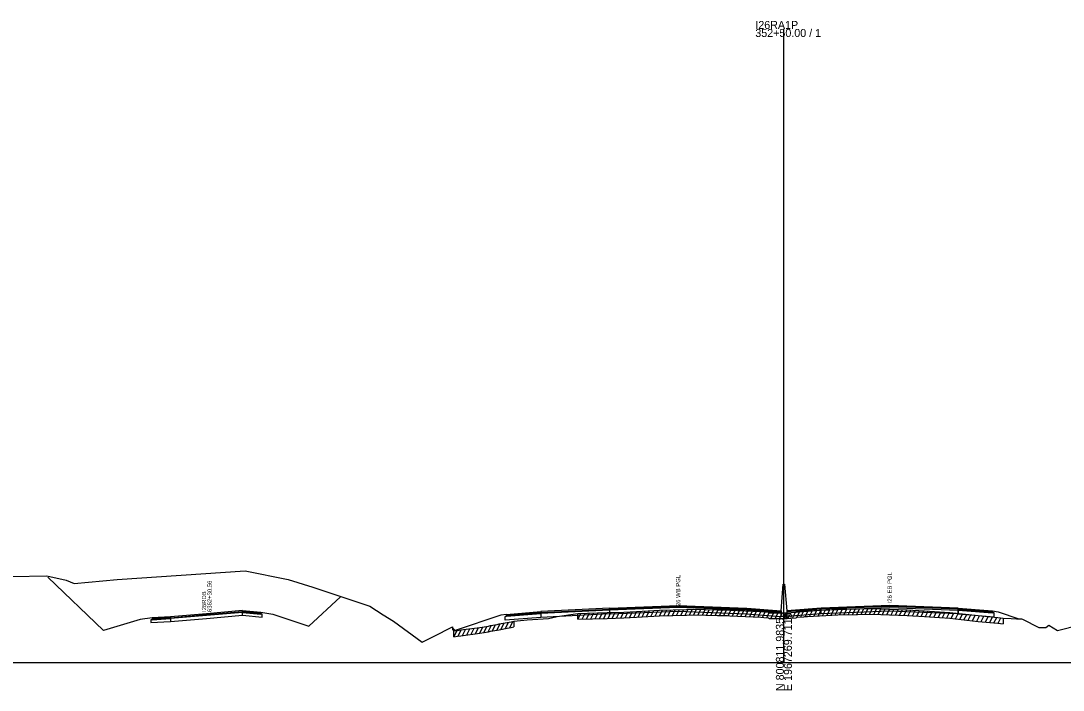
# Model space of a CAD drawing. Extents: x 1017 to 19997, y -1947 to 50737.
# Drawn here: x 14333.1 to 14697.7, y 2490.3 to 2724.6 of the extents above; entities that cross this region are included whole.
import ezdxf

# ---------------------------------------------------------------- set-up
doc = ezdxf.new("R2010")
doc.units = 0
for name, color, linetype in [('RD_GPK_XS_Cell', 7, 'Continuous'), ('RD_XS_Base', 7, 'Continuous'), ('RD_XS_ExGround', 7, 'Continuous'), ('RD_XS_ExPaveRet', 7, 'Continuous'), ('RD_XS_Greenside', 7, 'Continuous'), ('RD_XS_MedBWall', 7, 'Continuous'), ('RD_XS_Pave', 7, 'Continuous'), ('RD_XS_PaveOvlay', 7, 'Continuous'), ('RD_XS_TieSlope', 7, 'Continuous'), ('RD_XS_TX_Notes', 7, 'Continuous')]:
    doc.layers.add(name, color=color, linetype=linetype)

msp = doc.modelspace()

# ---------------------------------------------------------------- linework, layer by layer
at = {"layer": 'RD_GPK_XS_Cell'}
for p, q in [((14600, 2500), (14600, 2721.75)), ((14000, 2500), (14600, 2500)), ((14600, 2500), (15200, 2500))]:
    msp.add_line(p, q, dxfattribs=at)
at = {"layer": 'RD_XS_Base'}
for points in [[(14385.44, 2514.35), (14398.06, 2515.43), (14410.69, 2516.52)], [(14410.69, 2516.52), (14410.69, 2517.52)], [(14417.53, 2516.89), (14417, 2516.94), (14410.69, 2517.52)], [(14410.69, 2516.52), (14417.53, 2515.89)], [(14417.53, 2515.89), (14417.53, 2516.89)], [(14502.5, 2516.13), (14503, 2516.17), (14515, 2517.12)], [(14502.5, 2514.79), (14502.5, 2516.13)], [(14515, 2515.78), (14502.5, 2514.79)], [(14515, 2517.12), (14515, 2515.78)], [(14539.05, 2516.98), (14515, 2515.78)], [(14539.05, 2518.32), (14539.05, 2516.98)], [(14539.05, 2516.98), (14563, 2517.95), (14587, 2516.98)], [(14599, 2517.38), (14587, 2518.32)], [(14587, 2518.32), (14587, 2516.98)], [(14587, 2516.98), (14599, 2516.04)], [(14599, 2516.04), (14599, 2517.38)], [(14601, 2516.04), (14601, 2517.38)], [(14613, 2516.98), (14601, 2516.04)], [(14613, 2516.98), (14613, 2518.32)], [(14660.95, 2516.99), (14637, 2517.95), (14613, 2516.98)], [(14660.95, 2516.99), (14660.95, 2518.33)], [(14661, 2516.98), (14660.95, 2516.99)], [(14661, 2518.32), (14661, 2516.98)], [(14673.5, 2517.33), (14673, 2517.37), (14661, 2518.32)], [(14661, 2516.98), (14673.5, 2515.99)], [(14673.5, 2515.99), (14673.5, 2517.33)], [(14385.44, 2515.35), (14379.09, 2514.97), (14378.56, 2514.94)], [(14378.56, 2514.94), (14378.56, 2513.94)], [(14378.56, 2513.94), (14385.44, 2514.35)], [(14385.44, 2515.35), (14385.44, 2514.35)]]:
    msp.add_lwpolyline(points, dxfattribs=at)
at = {"layer": 'RD_XS_ExGround'}
msp.add_lwpolyline([(14329.96, 2530.13), (14342.19, 2530.3), (14348.91, 2528.83), (14351.75, 2527.66), (14366.78, 2529.02), (14411.53, 2532.04), (14426.66, 2529.09), (14435.29, 2526.38), (14455.12, 2519.74), (14459.85, 2516.7), (14463.42, 2514.43), (14473.42, 2507.16), (14477.4, 2509.15), (14484.03, 2512.5), (14484.13, 2511.6), (14484.59, 2511.03), (14485.84, 2511.22), (14486.96, 2511.37), (14493.68, 2512.27), (14496.67, 2512.76), (14497.37, 2512.96), (14499.68, 2513.35), (14500.39, 2513.48), (14503.18, 2514.01), (14504.56, 2514.27), (14505.52, 2514.44), (14510.18, 2514.91), (14517.64, 2515.44), (14520.65, 2516.07), (14527.98, 2517.17), (14538.19, 2517.44), (14543.99, 2517.61), (14548.42, 2517.85), (14556.48, 2518.29), (14565.93, 2518.59), (14568.48, 2518.67), (14576.73, 2518.48), (14580.18, 2518.4), (14581.09, 2518.35), (14591.89, 2517.84), (14593.02, 2517.76), (14594.65, 2517.63), (14595, 2517.4), (14598.48, 2517.36), (14600, 2517.4), (14601.12, 2517.42), (14602.55, 2517.51), (14604.31, 2517.61), (14604.53, 2517.84), (14606.95, 2518.01), (14607.34, 2518.04), (14608.31, 2518.09), (14618.86, 2518.63), (14625.79, 2518.8), (14630.93, 2518.91), (14633.93, 2518.79), (14643.12, 2518.41), (14649.15, 2518.07), (14654.37, 2517.78), (14658, 2517.49), (14667.92, 2516.4), (14674.84, 2515.74), (14676.73, 2515.55), (14679.54, 2515.43), (14681.36, 2515.3), (14682.24, 2515.32), (14683.11, 2515.28), (14683.48, 2515.11), (14689.18, 2512.25), (14691.61, 2512.27), (14692.71, 2513.01), (14695.67, 2511.15), (14711.27, 2515.16)], dxfattribs=at)
at = {"layer": 'RD_XS_ExPaveRet'}
for p, q in [((14527.98, 2515.17), (14529, 2517.2)), ((14527.98, 2515.17), (14527.98, 2517.17)), ((14529.48, 2515.21), (14530.5, 2517.24)), ((14530.98, 2515.25), (14532, 2517.28)), ((14532.48, 2515.29), (14533.5, 2517.32)), ((14533.98, 2515.33), (14535, 2517.36)), ((14535.48, 2515.37), (14536.5, 2517.4)), ((14536.98, 2515.41), (14538, 2517.44)), ((14538.19, 2515.44), (14543.99, 2515.61)), ((14538.48, 2515.45), (14539.5, 2517.48)), ((14539.98, 2515.49), (14541, 2517.52)), ((14541.48, 2515.54), (14542.5, 2517.57)), ((14542.98, 2515.58), (14544, 2517.61)), ((14543.99, 2515.61), (14548.42, 2515.85)), ((14544.48, 2515.64), (14545.51, 2517.69)), ((14545.98, 2515.72), (14547.01, 2517.78)), ((14547.48, 2515.8), (14548.51, 2517.86)), ((14548.42, 2515.85), (14556.48, 2516.29)), ((14548.98, 2515.88), (14550.01, 2517.94)), ((14550.48, 2515.96), (14551.51, 2518.02)), ((14551.98, 2516.05), (14553.01, 2518.1)), ((14553.48, 2516.13), (14554.51, 2518.18)), ((14554.98, 2516.21), (14556.01, 2518.27)), ((14556.48, 2516.29), (14557.5, 2518.32)), ((14556.48, 2516.29), (14565.93, 2516.59)), ((14557.98, 2516.34), (14559, 2518.37)), ((14559.48, 2516.39), (14560.5, 2518.42)), ((14560.98, 2516.43), (14562, 2518.47)), ((14562.48, 2516.48), (14563.5, 2518.51)), ((14563.98, 2516.53), (14565, 2518.56)), ((14565.48, 2516.57), (14566.5, 2518.61)), ((14565.93, 2516.59), (14568.48, 2516.67)), ((14566.98, 2516.62), (14568, 2518.65)), ((14568.48, 2516.67), (14569.47, 2518.64)), ((14568.48, 2516.67), (14576.73, 2516.48)), ((14569.98, 2516.63), (14570.97, 2518.61)), ((14571.48, 2516.6), (14572.47, 2518.57)), ((14572.98, 2516.56), (14573.97, 2518.54)), ((14574.48, 2516.53), (14575.47, 2518.5)), ((14575.98, 2516.49), (14576.97, 2518.47)), ((14576.73, 2516.48), (14580.18, 2516.4)), ((14577.48, 2516.46), (14578.47, 2518.44)), ((14578.98, 2516.42), (14579.97, 2518.4)), ((14580.18, 2516.4), (14581.09, 2516.35)), ((14580.48, 2516.38), (14581.46, 2518.34)), ((14581.09, 2516.35), (14591.89, 2515.84)), ((14581.98, 2516.31), (14582.96, 2518.26)), ((14583.48, 2516.24), (14584.46, 2518.19)), ((14584.98, 2516.17), (14585.96, 2518.12)), ((14586.48, 2516.1), (14587.46, 2518.05)), ((14587.98, 2516.02), (14588.96, 2517.98)), ((14589.48, 2515.95), (14590.46, 2517.91)), ((14590.98, 2515.88), (14591.96, 2517.83)), ((14591.89, 2515.84), (14593.02, 2515.76)), ((14592.48, 2515.8), (14593.45, 2517.73)), ((14593.02, 2515.76), (14594.65, 2515.63)), ((14593.98, 2515.68), (14594.88, 2517.48)), ((14594.65, 2515.63), (14595, 2515.4)), ((14595.48, 2515.4), (14596.48, 2517.38)), ((14596.98, 2515.38), (14597.98, 2517.36)), ((14598.48, 2515.36), (14599.49, 2517.38)), ((14599.98, 2515.4), (14600.99, 2517.42)), ((14601.48, 2515.45), (14602.51, 2517.51)), ((14602.55, 2515.51), (14604.31, 2515.61)), ((14602.98, 2515.54), (14604.01, 2517.6)), ((14604.31, 2515.61), (14604.53, 2515.84)), ((14604.48, 2515.79), (14605.54, 2517.91)), ((14604.53, 2515.84), (14606.95, 2516.01)), ((14605.98, 2515.94), (14607.02, 2518.02)), ((14606.95, 2516.01), (14607.34, 2516.04)), ((14607.34, 2516.04), (14608.31, 2516.09)), ((14607.48, 2516.05), (14608.51, 2518.1)), ((14608.31, 2516.09), (14618.86, 2516.63)), ((14608.98, 2516.12), (14610.01, 2518.17)), ((14610.48, 2516.2), (14611.51, 2518.25)), ((14611.98, 2516.27), (14613.01, 2518.33)), ((14613.48, 2516.35), (14614.51, 2518.4)), ((14614.98, 2516.43), (14616.01, 2518.48)), ((14616.48, 2516.51), (14617.51, 2518.56)), ((14617.98, 2516.58), (14619.01, 2518.63)), ((14618.86, 2516.63), (14625.79, 2516.8)), ((14619.48, 2516.64), (14620.49, 2518.67)), ((14620.98, 2516.68), (14621.99, 2518.71)), ((14622.48, 2516.72), (14623.49, 2518.75)), ((14623.98, 2516.76), (14624.99, 2518.78)), ((14625.48, 2516.8), (14626.49, 2518.82)), ((14625.79, 2516.8), (14630.93, 2516.91)), ((14626.98, 2516.83), (14627.99, 2518.85)), ((14628.48, 2516.86), (14629.49, 2518.88)), ((14629.98, 2516.89), (14630.99, 2518.9)), ((14630.93, 2516.91), (14633.93, 2516.79)), ((14631.48, 2516.88), (14632.46, 2518.85)), ((14632.98, 2516.83), (14633.96, 2518.79)), ((14633.93, 2516.79), (14643.12, 2516.41)), ((14634.48, 2516.77), (14635.46, 2518.73)), ((14635.98, 2516.7), (14636.96, 2518.66)), ((14637.48, 2516.64), (14638.46, 2518.6)), ((14638.98, 2516.58), (14639.96, 2518.54)), ((14640.48, 2516.52), (14641.46, 2518.47)), ((14641.98, 2516.45), (14642.96, 2518.41)), ((14643.12, 2516.41), (14649.15, 2516.07)), ((14643.48, 2516.39), (14644.45, 2518.33)), ((14644.98, 2516.3), (14645.95, 2518.25)), ((14646.48, 2516.22), (14647.45, 2518.17)), ((14647.98, 2516.14), (14648.95, 2518.08)), ((14649.15, 2516.07), (14654.37, 2515.78)), ((14649.48, 2516.05), (14650.45, 2518)), ((14650.98, 2515.97), (14651.95, 2517.91)), ((14652.48, 2515.89), (14653.45, 2517.83)), ((14653.98, 2515.8), (14654.95, 2517.73)), ((14654.37, 2515.78), (14658, 2515.49)), ((14655.48, 2515.69), (14656.44, 2517.61)), ((14656.98, 2515.57), (14657.94, 2517.49)), ((14658.48, 2515.43), (14659.43, 2517.33)), ((14659.98, 2515.27), (14660.93, 2517.16)), ((14661.48, 2515.1), (14662.43, 2517)), ((14662.98, 2514.94), (14663.93, 2516.84)), ((14664.48, 2514.77), (14665.43, 2516.67)), ((14665.98, 2514.61), (14666.93, 2516.51)), ((14667.48, 2514.45), (14668.43, 2516.35)), ((14668.98, 2514.3), (14669.94, 2516.21)), ((14670.48, 2514.15), (14671.44, 2516.06)), ((14671.98, 2514.01), (14672.94, 2515.92)), ((14673.48, 2513.87), (14674.44, 2515.78)), ((14674.98, 2513.73), (14675.93, 2515.63)), ((14676.73, 2515.55), (14676.73, 2513.55)), ((14490.59, 2509.86), (14491.66, 2512)), ((14492.09, 2510.06), (14493.16, 2512.2)), ((14493.59, 2510.26), (14494.68, 2512.43)), ((14495.09, 2510.5), (14496.18, 2512.68)), ((14496.59, 2510.74), (14497.73, 2513.02)), ((14498.09, 2511.08), (14499.18, 2513.26)), ((14499.59, 2511.33), (14500.7, 2513.54)), ((14500.39, 2511.48), (14503.18, 2512.01)), ((14501.09, 2511.62), (14502.19, 2513.82)), ((14502.59, 2511.9), (14503.7, 2514.11)), ((14503.18, 2512.01), (14504.56, 2512.27)), ((14504.09, 2512.18), (14505.19, 2514.38)), ((14504.56, 2512.27), (14505.52, 2512.44)), ((14505.52, 2514.44), (14505.52, 2512.44)), ((14527.98, 2515.17), (14538.19, 2515.44)), ((14595, 2515.4), (14598.48, 2515.36)), ((14598.48, 2515.36), (14600, 2515.4)), ((14600, 2515.4), (14601.12, 2515.42)), ((14601.12, 2515.42), (14602.55, 2515.51)), ((14658, 2515.49), (14667.92, 2514.4)), ((14667.92, 2514.4), (14674.84, 2513.74)), ((14674.84, 2513.74), (14676.73, 2513.55)), ((14484.59, 2509.03), (14485.67, 2511.19)), ((14484.59, 2509.03), (14484.59, 2511.03)), ((14484.59, 2509.03), (14485.84, 2509.22)), ((14485.84, 2509.22), (14486.96, 2509.37)), ((14486.09, 2509.25), (14487.16, 2511.39)), ((14486.96, 2509.37), (14493.68, 2510.27)), ((14487.59, 2509.45), (14488.66, 2511.6)), ((14489.09, 2509.65), (14490.16, 2511.8)), ((14493.68, 2510.27), (14496.67, 2510.76)), ((14496.67, 2510.76), (14497.37, 2510.96)), ((14497.37, 2510.96), (14499.68, 2511.35)), ((14499.68, 2511.35), (14500.39, 2511.48))]:
    msp.add_line(p, q, dxfattribs=at)
at = {"layer": 'RD_XS_Greenside'}
for points in [[(14379.09, 2515.61), (14374.83, 2515.04)], [(14417, 2517.57), (14421.21, 2516.87)], [(14421.21, 2516.87), (14433.84, 2512.66)], [(14501, 2516.52), (14485, 2511.18)], [(14503, 2516.84), (14501, 2516.52)], [(14673, 2518.04), (14675, 2517.7)], [(14675, 2517.7), (14682.19, 2515.31)], [(14374.83, 2515.04), (14362.06, 2511.23)]]:
    msp.add_lwpolyline(points, dxfattribs=at)
at = {"layer": 'RD_XS_MedBWall'}
for points in [[(14599, 2518.04), (14599.75, 2527.38)], [(14599.75, 2527.38), (14600.25, 2527.38), (14601, 2518.04)], [(14599, 2516.04), (14599, 2517.38), (14599, 2518.04)], [(14601, 2516.04), (14599, 2516.04)], [(14601, 2518.04), (14601, 2517.38), (14601, 2516.04)]]:
    msp.add_lwpolyline(points, dxfattribs=at)
at = {"layer": 'RD_XS_Pave'}
for points in [[(14587, 2518.32), (14563, 2519.29), (14539.05, 2518.32)], [(14660.95, 2518.67), (14637, 2519.62), (14613, 2518.66)], [(14613, 2518.32), (14637, 2519.29), (14660.95, 2518.33)], [(14385.44, 2515.67), (14379.09, 2515.29)], [(14385.44, 2515.67), (14398.06, 2516.75), (14410.69, 2517.84)], [(14410.69, 2517.52), (14398.06, 2516.43), (14385.44, 2515.35)], [(14385.44, 2515.35), (14385.44, 2515.67)], [(14410.69, 2517.84), (14410.69, 2517.52)], [(14417, 2517.26), (14410.69, 2517.84)], [(14410.69, 2517.52), (14417, 2516.94)], [(14417, 2516.94), (14417, 2517.26)], [(14515, 2517.12), (14503, 2516.17)], [(14503, 2516.17), (14503, 2516.5)], [(14515, 2517.46), (14539.05, 2518.66)], [(14539.05, 2518.32), (14515, 2517.12)], [(14515, 2517.12), (14515, 2517.46)], [(14539.05, 2518.66), (14539.05, 2518.32)], [(14587, 2518.66), (14587, 2518.32)], [(14587, 2518.66), (14599, 2517.72)], [(14599, 2517.72), (14599, 2517.38)], [(14613, 2518.66), (14601, 2517.72)], [(14601, 2517.38), (14613, 2518.32)], [(14601, 2517.72), (14601, 2517.38)], [(14613, 2518.32), (14613, 2518.66)], [(14660.95, 2518.67), (14661, 2518.66)], [(14660.95, 2518.33), (14660.95, 2518.67)], [(14661, 2518.32), (14660.95, 2518.33)], [(14661, 2518.66), (14661, 2518.32)], [(14661, 2518.32), (14673, 2517.37)], [(14673, 2517.37), (14673, 2517.7)], [(14379.09, 2514.97), (14385.44, 2515.35)], [(14379.09, 2515.29), (14379.09, 2514.97)]]:
    msp.add_lwpolyline(points, dxfattribs=at)
at = {"layer": 'RD_XS_PaveOvlay'}
for points in [[(14539.05, 2519), (14563, 2519.96), (14587, 2519)], [(14587, 2518.66), (14563, 2519.62), (14539.05, 2518.66)], [(14660.95, 2519), (14637, 2519.96), (14613, 2519)], [(14385.44, 2515.99), (14379.09, 2515.61)], [(14379.09, 2515.61), (14379.09, 2515.29)], [(14410.69, 2518.16), (14398.06, 2517.07), (14385.44, 2515.99)], [(14385.44, 2515.99), (14385.44, 2515.67)], [(14410.69, 2517.84), (14410.69, 2518.16)], [(14410.69, 2518.16), (14417, 2517.57)], [(14417, 2517.57), (14417, 2517.26)], [(14503, 2516.84), (14515, 2517.8)], [(14515, 2517.46), (14503, 2516.5)], [(14503, 2516.5), (14503, 2516.84)], [(14539.05, 2519), (14515, 2517.8)], [(14515, 2517.8), (14515, 2517.46)], [(14539.05, 2518.66), (14539.05, 2519)], [(14587, 2519), (14587, 2518.66)], [(14587, 2519), (14599, 2518.04)], [(14599, 2518.04), (14599, 2517.72)], [(14613, 2519), (14601, 2518.04)], [(14601, 2518.04), (14601, 2517.72)], [(14613, 2518.66), (14613, 2519)], [(14660.95, 2519), (14661, 2519)], [(14660.95, 2518.67), (14660.95, 2519)], [(14661, 2519), (14673, 2518.04)], [(14661, 2518.66), (14661, 2519)], [(14673, 2517.7), (14661, 2518.66)], [(14673, 2518.04), (14673, 2517.7)]]:
    msp.add_lwpolyline(points, dxfattribs=at)
at = {"layer": 'RD_XS_TieSlope'}
for points in [[(14362.06, 2511.23), (14342.58, 2529.84)], [(14433.84, 2512.66), (14444.9, 2523)], [(14485, 2511.18), (14484.07, 2512.11)]]:
    msp.add_lwpolyline(points, dxfattribs=at)

# ---------------------------------------------------------------- texts
at = {"layer": 'RD_GPK_XS_Cell'}
for s, p in [('I26RA1P', (14590, 2721.75)), ('352+50.00 / 1', (14590, 2718.95))]:
    msp.add_text(s, height=2.8, dxfattribs=at).set_placement(p)
for s, p in [('E 1967269.7119', (14602.8, 2490)), ('N 800811.9835', (14600, 2490))]:
    msp.add_text(s, height=2.8, rotation=90, dxfattribs=at).set_placement(p)
at = {"layer": 'RD_XS_TX_Notes'}
for s, p in [('I26 WB PGL', (14563.75, 2519.15)), ('I26 EB PGL', (14637.75, 2520.69)), (' 6362+30.56', (14399.87, 2517.08)), (' I26RDB', (14397.92, 2517.08))]:
    msp.add_text(s, height=1.5, rotation=90, dxfattribs=at).set_placement(p)

doc.saveas('drawing.dxf')
